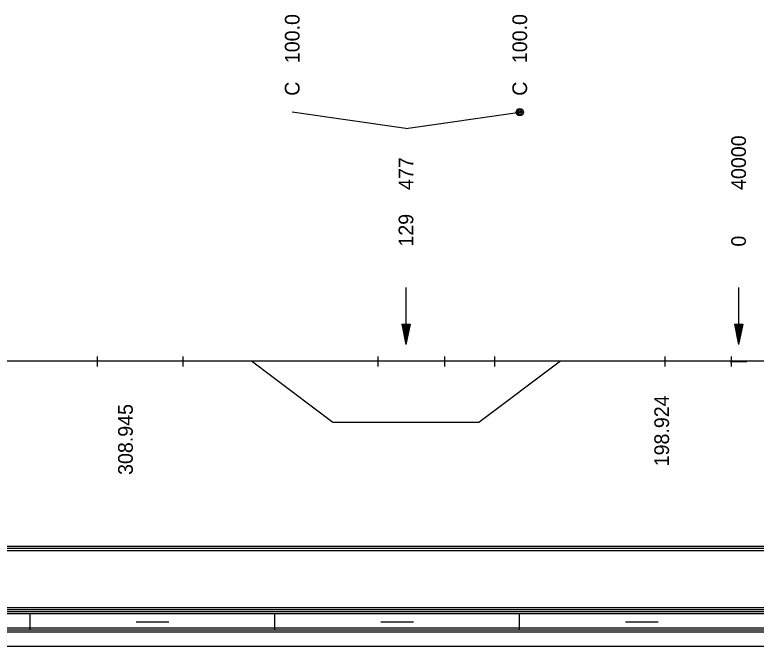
# Model space of a CAD drawing. Extents: x 2 to 10148, y 0 to 380.
# Drawn here: x 5043.1 to 5134, y 0 to 77.4 of the extents above; entities that cross this region are included whole.
import ezdxf

# ---------------------------------------------------------------- set-up
doc = ezdxf.new("R2010")
doc.units = 0
for name, color, linetype in [('KRIV1_CARA', 7, 'Continuous'), ('KRIV1_TEXT', 7, 'Continuous'), ('RAM', 7, 'Continuous'), ('STAN_CARA', 7, 'Continuous')]:
    doc.layers.add(name, color=color, linetype=linetype)

msp = doc.modelspace()

# ---------------------------------------------------------------- linework, layer by layer
for p, q in [((5053.198, 35.507), (5053.198, 34.316)), ((5063.71, 35.507), (5063.71, 34.316)), ((5087.631, 35.507), (5087.631, 34.316)), ((5095.799, 35.507), (5095.799, 34.316)), ((5101.925, 35.507), (5101.925, 34.316)), ((5122.804, 35.507), (5122.804, 34.316)), ((5130.972, 35.507), (5130.972, 34.316))]:
    msp.add_line(p, q)
at = {"layer": 'KRIV1_CARA'}
for p, q in [((4045.76, 35), (5128.601, 35)), ((5072.129, 35), (5082.129, 27.453)), ((5100.028, 27.453), (5110.028, 35)), ((5128.6, 35), (5974.91, 35)), ((5130.845, 35), (5130.845, 34.91)), ((5130.845, 34.91), (5132.881, 34.91)), ((5132.881, 34.91), (5132.881, 35)), ((5082.129, 27.453), (5100.028, 27.453))]:
    msp.add_line(p, q, dxfattribs=at)
at = {"layer": 'KRIV1_TEXT'}
for p, q in [((5091.079, 63.5), (5077.129, 65.5)), ((5091.079, 63.5), (5105.028, 65.5)), ((5091.079, 44), (5091.079, 42.2)), ((5131.863, 44), (5131.863, 42.2)), ((5091.079, 42.2), (5091.079, 40)), ((5131.863, 42.2), (5131.863, 40)), ((5091.079, 40), (5091.079, 37)), ((5131.863, 40), (5131.863, 37)), ((5090.579, 39.5), (5091.079, 37)), ((5090.579, 39.5), (5091.579, 39.5)), ((5090.679, 39.5), (5091.079, 37.5)), ((5090.779, 39.5), (5091.079, 38)), ((5090.879, 39.5), (5091.079, 38.5)), ((5090.979, 39.5), (5091.079, 39)), ((5091.579, 39.5), (5091.079, 37)), ((5091.479, 39.5), (5091.079, 37.5)), ((5091.379, 39.5), (5091.079, 38)), ((5091.279, 39.5), (5091.079, 38.5)), ((5091.179, 39.5), (5091.079, 39)), ((5091.079, 39.5), (5091.079, 39.5)), ((5091.079, 39.5), (5091.079, 39.5)), ((5131.363, 39.5), (5131.863, 37)), ((5131.363, 39.5), (5132.363, 39.5)), ((5131.463, 39.5), (5131.863, 37.5)), ((5131.563, 39.5), (5131.863, 38)), ((5131.663, 39.5), (5131.863, 38.5)), ((5131.763, 39.5), (5131.863, 39)), ((5132.363, 39.5), (5131.863, 37)), ((5132.263, 39.5), (5131.863, 37.5)), ((5132.163, 39.5), (5131.863, 38)), ((5132.063, 39.5), (5131.863, 38.5)), ((5131.963, 39.5), (5131.863, 39)), ((5131.863, 39.5), (5131.863, 39.5)), ((5131.863, 39.5), (5131.863, 39.5))]:
    msp.add_line(p, q, dxfattribs=at)
for radius in [0.45, 0.3, 0.15]:
    msp.add_circle((5105.028, 65.5), radius, dxfattribs=at)
at = {"layer": 'RAM'}
for p, q in [((4045.76, 4.75), (5128.601, 4.75)), ((5128.6, 4.75), (5974.91, 4.75)), ((4045.76, 4.5), (5128.601, 4.5)), ((4045.76, 4.25), (5128.601, 4.25)), ((4045.76, 4), (5128.601, 4)), ((5045, 2), (5045, 4)), ((5075, 2), (5075, 4)), ((5105, 2), (5105, 4)), ((5128.6, 4.5), (5974.91, 4.5)), ((5128.6, 4.25), (5974.91, 4.25)), ((5128.6, 4), (5974.91, 4)), ((5058, 3), (5062, 3)), ((5088, 3), (5092, 3)), ((5118, 3), (5122, 3)), ((4045.76, 2.25), (5128.601, 2.25)), ((4045.76, 2), (5128.601, 2)), ((5128.6, 2.25), (5974.91, 2.25)), ((5128.6, 2), (5974.91, 2)), ((4045.76, 1.75), (5128.601, 1.75)), ((5128.6, 1.75), (5974.91, 1.75)), ((4045.76, 0), (5128.601, 0)), ((5128.6, 0), (5974.91, 0))]:
    msp.add_line(p, q, dxfattribs=at)
at = {"layer": 'STAN_CARA'}
for p, q in [((4802.068, 12.25), (5128.601, 12.25)), ((4802.068, 12), (5128.601, 12)), ((4802.068, 12), (5128.601, 12)), ((5128.6, 12.25), (5299.992, 12.25)), ((5128.6, 12), (5299.992, 12)), ((5128.6, 12), (5299.992, 12)), ((4802.068, 11.75), (5128.601, 11.75)), ((5128.6, 11.75), (5299.992, 11.75))]:
    msp.add_line(p, q, dxfattribs=at)

# ---------------------------------------------------------------- texts
at = {"layer": 'KRIV1_TEXT'}
for s, p in [('100.0', (5078.029, 71.5)), ('100.0', (5105.928, 71.5)), ('C', (5078.029, 67.5)), ('C', (5105.928, 67.5)), ('40000', (5132.763, 55.95)), ('477', (5091.979, 55.95)), ('129', (5091.979, 49)), ('0', (5132.763, 49)), ('198.924', (5123.334, 22.055)), ('308.945', (5057.582, 21))]:
    msp.add_text(s, height=1.8, rotation=90, dxfattribs=at).set_placement(p)

doc.saveas('drawing.dxf')
